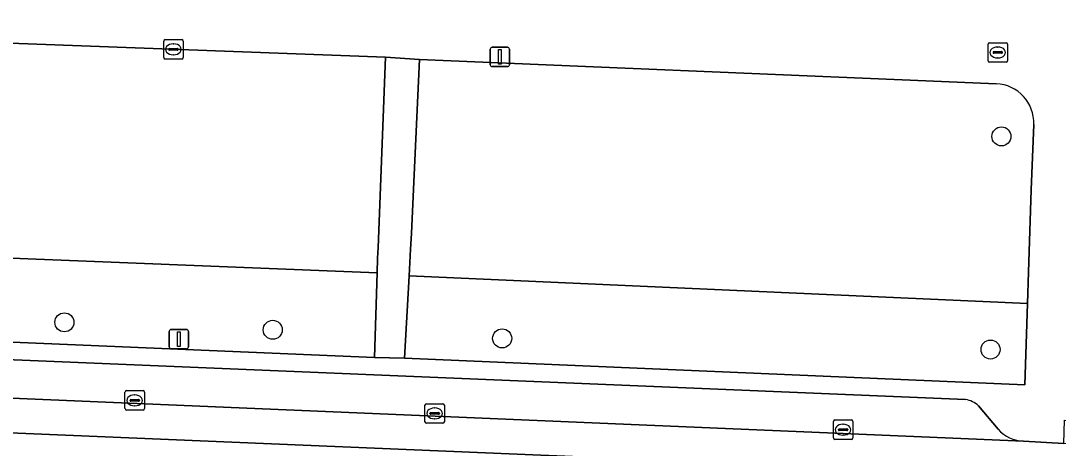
# Model space of a CAD drawing. Extents: x 160077 to 160948, y 386481 to 387498.
# Drawn here: x 160785.5 to 160838.9, y 386879.8 to 386901.8 of the extents above; entities that cross this region are included whole.
import ezdxf

# ---------------------------------------------------------------- set-up
doc = ezdxf.new("R2010")
doc.units = 0
for name, color, linetype in [('IMGEO_Boom', 7, 'Continuous'), ('IMGEO_Brandkraan', 7, 'Continuous'), ('IMGEO_Groenvoorziening', 7, 'Continuous'), ('IMGEO_Kolk', 7, 'Continuous'), ('IMGEO_Lichtmast', 7, 'Continuous'), ('IMGEO_Parkeervlak_open', 7, 'Continuous'), ('IMGEO_Rijbaan_lokaal_gesloten', 7, 'Continuous'), ('IMGEO_Rijbaan_lokaal_open', 7, 'Continuous'), ('IMGEO_Voetpad_open', 7, 'Continuous')]:
    doc.layers.add(name, color=color, linetype=linetype)

msp = doc.modelspace()

# ---------------------------------------------------------------- linework, layer by layer
at = {"layer": 'IMGEO_Boom'}
for centre in [(160835.968, 386895.841), (160787.781, 386886.277), (160798.497, 386885.893), (160810.294, 386885.451), (160835.408, 386884.878)]:
    msp.add_circle(centre, 0.489, dxfattribs=at)
at = {"layer": 'IMGEO_Brandkraan'}
for p, q in [((160835.278, 386899.733), (160835.278, 386900.585)), ((160835.353, 386900.659), (160836.205, 386900.659)), ((160835.766, 386900.439), (160835.791, 386900.439)), ((160836.279, 386900.585), (160836.279, 386899.733)), ((160835.537, 386900.153), (160835.537, 386900.165)), ((160835.975, 386900.116), (160835.577, 386900.116)), ((160835.58, 386900.202), (160835.978, 386900.202)), ((160835.789, 386899.879), (160835.764, 386899.879)), ((160836.021, 386900.165), (160836.021, 386900.153)), ((160836.205, 386899.659), (160835.353, 386899.659))]:
    msp.add_line(p, q, dxfattribs=at)
for points in [[(160835.278, 386899.733), (160835.278, 386900.585)], [(160835.353, 386900.659), (160836.205, 386900.659)], [(160836.279, 386900.585), (160836.279, 386899.733)], [(160836.205, 386899.659), (160835.353, 386899.659)]]:
    msp.add_lwpolyline(points, dxfattribs=at)
for centre, radius, start, end in [((160835.355, 386900.583), 0.0765, 91.552, 178.448), ((160835.355, 386900.583), 0.0765, 91.552, 178.448), ((160836.203, 386900.583), 0.0765, 1.552, 88.448), ((160836.203, 386900.583), 0.0765, 1.552, 88.448), ((160835.577, 386900.162), 0.0403, 85.8775, 175.7526), ((160835.574, 386900.152), 0.0366, 178.938, 274.7102), ((160835.978, 386900.159), 0.043, 264.8664, 352.4533), ((160835.982, 386900.164), 0.0386, 1.7309, 96.639), ((160835.355, 386899.735), 0.0765, 181.552, 268.448), ((160835.355, 386899.735), 0.0765, 181.552, 268.448), ((160836.203, 386899.735), 0.0765, 271.552, 358.448), ((160836.203, 386899.735), 0.0765, 271.552, 358.448)]:
    msp.add_arc(centre, radius, start, end, dxfattribs=at)
for centre, major_axis, ratio, start_param, end_param in [((160835.765, 386900.159), (-0.387, 0.002), 0.722429, 4.712389, 7.853982), ((160835.79, 386900.159), (-0.39, 0.002), 0.717154, 1.570796, 4.712389)]:
    msp.add_ellipse(centre, major_axis=major_axis, ratio=ratio, start_param=start_param, end_param=end_param, dxfattribs=at)
at = {"layer": 'IMGEO_Groenvoorziening'}
for points in [[(160804.302, 386899.909), (160768.427, 386901.253), (160768.013, 386891.657), (160767.993, 386891.202), (160767.936, 386890.259), (160803.866, 386888.819), (160803.888, 386889.575), (160803.91, 386890.124)], [(160803.866, 386888.819), (160767.936, 386890.259), (160767.676, 386886.001), (160803.738, 386884.464)], [(160837.315, 386887.245), (160805.509, 386888.661), (160805.264, 386884.426), (160837.18, 386883.065)]]:
    msp.add_lwpolyline(points, close=True, dxfattribs=at)
msp.add_lwpolyline([(160835.696, 386898.551), (160832.078, 386898.704), (160806.041, 386899.805), (160805.723, 386892.757), (160805.637, 386890.854), (160805.589, 386890.033), (160805.509, 386888.661), (160837.315, 386887.245), (160837.367, 386888.857), (160837.504, 386893.088), (160837.631, 386896.454)], dxfattribs=at)
msp.add_arc((160835.61, 386896.53), 2.023, 357.8483, 87.5501, dxfattribs=at)
at = {"layer": 'IMGEO_Kolk'}
for p, q in [((160792.964, 386900.819), (160793.816, 386900.819)), ((160792.889, 386899.893), (160792.889, 386900.745)), ((160793.148, 386900.313), (160793.148, 386900.325)), ((160793.191, 386900.362), (160793.589, 386900.362)), ((160793.377, 386900.599), (160793.402, 386900.599)), ((160793.632, 386900.325), (160793.632, 386900.313)), ((160793.89, 386900.745), (160793.89, 386899.893)), ((160793.816, 386899.819), (160792.964, 386899.819)), ((160793.586, 386900.276), (160793.188, 386900.276)), ((160793.4, 386900.039), (160793.375, 386900.039)), ((160790.899, 386881.836), (160790.899, 386882.688)), ((160790.974, 386882.762), (160791.826, 386882.762)), ((160791.9, 386882.688), (160791.9, 386881.836)), ((160791.158, 386882.256), (160791.158, 386882.268)), ((160791.596, 386882.219), (160791.198, 386882.219)), ((160791.201, 386882.305), (160791.599, 386882.305)), ((160791.387, 386882.542), (160791.412, 386882.542)), ((160791.642, 386882.268), (160791.642, 386882.256)), ((160791.826, 386881.762), (160790.974, 386881.762)), ((160791.41, 386881.982), (160791.385, 386881.982)), ((160806.323, 386881.166), (160806.323, 386882.018)), ((160806.398, 386882.092), (160807.25, 386882.092)), ((160806.625, 386881.635), (160807.023, 386881.635)), ((160806.811, 386881.872), (160806.836, 386881.872)), ((160807.324, 386882.018), (160807.324, 386881.166)), ((160807.25, 386881.092), (160806.398, 386881.092)), ((160806.582, 386881.586), (160806.582, 386881.598)), ((160807.02, 386881.549), (160806.622, 386881.549)), ((160806.834, 386881.312), (160806.809, 386881.312)), ((160807.066, 386881.598), (160807.066, 386881.586)), ((160827.326, 386880.328), (160827.326, 386881.18)), ((160827.401, 386881.254), (160828.253, 386881.254)), ((160828.327, 386881.18), (160828.327, 386880.328)), ((160827.585, 386880.748), (160827.585, 386880.76)), ((160828.023, 386880.711), (160827.625, 386880.711)), ((160827.628, 386880.797), (160828.026, 386880.797)), ((160827.814, 386881.034), (160827.839, 386881.034)), ((160828.069, 386880.76), (160828.069, 386880.748)), ((160828.253, 386880.254), (160827.401, 386880.254)), ((160827.837, 386880.474), (160827.812, 386880.474))]:
    msp.add_line(p, q, dxfattribs=at)
for points in [[(160792.964, 386900.819), (160793.816, 386900.819)], [(160792.889, 386899.893), (160792.889, 386900.745)], [(160793.89, 386900.745), (160793.89, 386899.893)], [(160793.816, 386899.819), (160792.964, 386899.819)], [(160790.899, 386881.836), (160790.899, 386882.688)], [(160790.974, 386882.762), (160791.826, 386882.762)], [(160791.9, 386882.688), (160791.9, 386881.836)], [(160791.826, 386881.762), (160790.974, 386881.762)], [(160806.323, 386881.166), (160806.323, 386882.018)], [(160806.398, 386882.092), (160807.25, 386882.092)], [(160807.324, 386882.018), (160807.324, 386881.166)], [(160807.25, 386881.092), (160806.398, 386881.092)], [(160827.326, 386880.328), (160827.326, 386881.18)], [(160827.401, 386881.254), (160828.253, 386881.254)], [(160828.327, 386881.18), (160828.327, 386880.328)], [(160828.253, 386880.254), (160827.401, 386880.254)]]:
    msp.add_lwpolyline(points, dxfattribs=at)
for centre, radius, start, end in [((160792.966, 386900.743), 0.0765, 91.552, 178.448), ((160792.966, 386900.743), 0.0765, 91.552, 178.448), ((160793.814, 386900.743), 0.0765, 1.552, 88.448), ((160793.814, 386900.743), 0.0765, 1.552, 88.448), ((160793.188, 386900.322), 0.0403, 85.8775, 175.7526), ((160793.185, 386900.312), 0.0366, 178.938, 274.7102), ((160793.589, 386900.319), 0.043, 264.8664, 352.4533), ((160793.593, 386900.324), 0.0386, 1.7309, 96.639), ((160792.966, 386899.895), 0.0765, 181.552, 268.448), ((160792.966, 386899.895), 0.0765, 181.552, 268.448), ((160793.814, 386899.895), 0.0765, 271.552, 358.448), ((160793.814, 386899.895), 0.0765, 271.552, 358.448), ((160790.976, 386882.686), 0.0765, 91.552, 178.448), ((160790.976, 386882.686), 0.0765, 91.552, 178.448), ((160791.824, 386882.686), 0.0765, 1.552, 88.448), ((160791.824, 386882.686), 0.0765, 1.552, 88.448), ((160791.198, 386882.265), 0.0403, 85.8775, 175.7526), ((160791.195, 386882.255), 0.0366, 178.938, 274.7102), ((160791.599, 386882.262), 0.043, 264.8664, 352.4533), ((160791.603, 386882.267), 0.0386, 1.7309, 96.639), ((160790.976, 386881.838), 0.0765, 181.552, 268.448), ((160790.976, 386881.838), 0.0765, 181.552, 268.448), ((160791.824, 386881.838), 0.0765, 271.552, 358.448), ((160791.824, 386881.838), 0.0765, 271.552, 358.448), ((160806.4, 386882.016), 0.0765, 91.552, 178.448), ((160806.4, 386882.016), 0.0765, 91.552, 178.448), ((160806.622, 386881.595), 0.0403, 85.8775, 175.7526), ((160807.027, 386881.597), 0.0386, 1.7309, 96.639), ((160807.248, 386882.016), 0.0765, 1.552, 88.448), ((160807.248, 386882.016), 0.0765, 1.552, 88.448), ((160806.4, 386881.168), 0.0765, 181.552, 268.448), ((160806.4, 386881.168), 0.0765, 181.552, 268.448), ((160806.619, 386881.585), 0.0366, 178.938, 274.7102), ((160807.023, 386881.592), 0.043, 264.8664, 352.4533), ((160807.248, 386881.168), 0.0765, 271.552, 358.448), ((160807.248, 386881.168), 0.0765, 271.552, 358.448), ((160827.403, 386881.178), 0.0765, 91.552, 178.448), ((160827.403, 386881.178), 0.0765, 91.552, 178.448), ((160828.251, 386881.178), 0.0765, 1.552, 88.448), ((160828.251, 386881.178), 0.0765, 1.552, 88.448), ((160827.625, 386880.757), 0.0403, 85.8775, 175.7526), ((160827.622, 386880.747), 0.0366, 178.938, 274.7102), ((160828.026, 386880.754), 0.043, 264.8664, 352.4533), ((160828.03, 386880.759), 0.0386, 1.7309, 96.639), ((160827.403, 386880.33), 0.0765, 181.552, 268.448), ((160827.403, 386880.33), 0.0765, 181.552, 268.448), ((160828.251, 386880.33), 0.0765, 271.552, 358.448), ((160828.251, 386880.33), 0.0765, 271.552, 358.448)]:
    msp.add_arc(centre, radius, start, end, dxfattribs=at)
for centre, major_axis, ratio, start_param, end_param in [((160793.376, 386900.319), (-0.387, 0.002), 0.722429, 4.712389, 7.853982), ((160793.401, 386900.319), (-0.39, 0.002), 0.717154, 1.570796, 4.712389), ((160791.386, 386882.262), (-0.387, 0.002), 0.722429, 4.712389, 7.853982), ((160791.411, 386882.262), (-0.39, 0.002), 0.717154, 1.570796, 4.712389), ((160806.81, 386881.592), (-0.387, 0.002), 0.722429, 4.712389, 7.853982), ((160806.835, 386881.592), (-0.39, 0.002), 0.717154, 1.570796, 4.712389), ((160827.813, 386880.754), (-0.387, 0.002), 0.722429, 4.712389, 7.853982), ((160827.838, 386880.754), (-0.39, 0.002), 0.717154, 1.570796, 4.712389)]:
    msp.add_ellipse(centre, major_axis=major_axis, ratio=ratio, start_param=start_param, end_param=end_param, dxfattribs=at)
at = {"layer": 'IMGEO_Lichtmast'}
for p, q in [((160809.679, 386899.53), (160809.679, 386900.33)), ((160809.679, 386900.33), (160809.679, 386899.53)), ((160809.779, 386900.43), (160810.569, 386900.43)), ((160810.569, 386900.43), (160809.779, 386900.43)), ((160810.669, 386900.33), (160810.669, 386899.53)), ((160810.669, 386899.53), (160810.669, 386900.33)), ((160810.569, 386899.43), (160809.779, 386899.43)), ((160809.779, 386899.43), (160810.569, 386899.43)), ((160793.272, 386885.911), (160794.062, 386885.911)), ((160794.062, 386885.911), (160793.272, 386885.911)), ((160793.172, 386885.011), (160793.172, 386885.811)), ((160793.172, 386885.811), (160793.172, 386885.011)), ((160794.162, 386885.811), (160794.162, 386885.011)), ((160794.162, 386885.011), (160794.162, 386885.811)), ((160794.062, 386884.911), (160793.272, 386884.911)), ((160793.272, 386884.911), (160794.062, 386884.911))]:
    msp.add_line(p, q, dxfattribs=at)
for points in [[(160810.099, 386900.305), (160810.249, 386900.305), (160810.249, 386899.555), (160810.099, 386899.555), (160810.099, 386900.305)], [(160793.592, 386885.786), (160793.742, 386885.786), (160793.742, 386885.036), (160793.592, 386885.036), (160793.592, 386885.786)]]:
    msp.add_lwpolyline(points, dxfattribs=at)
for centre, start, end in [((160809.779, 386900.33), 90, 180), ((160809.779, 386900.33), 90, 180), ((160810.569, 386900.33), 0, 90), ((160810.569, 386900.33), 360, 90), ((160809.779, 386899.53), 180, 270), ((160809.779, 386899.53), 180, 270), ((160810.569, 386899.53), 270, 0), ((160810.569, 386899.53), 270, 0), ((160793.272, 386885.811), 90, 180), ((160793.272, 386885.811), 90, 180), ((160794.062, 386885.811), 0, 90), ((160794.062, 386885.811), 360, 90), ((160793.272, 386885.011), 180, 270), ((160793.272, 386885.011), 180, 270), ((160794.062, 386885.011), 270, 0), ((160794.062, 386885.011), 270, 0)]:
    msp.add_arc(centre, 0.1, start, end, dxfattribs=at)
at = {"layer": 'IMGEO_Parkeervlak_open'}
for points in [[(160834.127, 386882.299), (160771.211, 386884.935)], [(160768.112, 386883.095), (160837.108, 386880.156)], [(160835.792, 386880.781), (160834.784, 386881.98)]]:
    msp.add_lwpolyline(points, dxfattribs=at)
for centre, radius, start, end in [((160833.982, 386881.164), 1.144, 45.4832, 82.7199), ((160837.207, 386882.062), 1.909, 222.1588, 267.0329)]:
    msp.add_arc(centre, radius, start, end, dxfattribs=at)
at = {"layer": 'IMGEO_Rijbaan_lokaal_gesloten'}
msp.add_lwpolyline([(160863.663, 386879.082), (160862.969, 386879.116), (160846.402, 386879.771), (160846.162, 386879.773), (160839.174, 386880.052), (160837.108, 386880.156), (160768.112, 386883.095), (160751.946, 386883.602), (160748.785, 386883.77), (160748.715, 386882.113), (160851.814, 386877.783), (160863.542, 386877.585)], dxfattribs=at)
at = {"layer": 'IMGEO_Rijbaan_lokaal_open'}
msp.add_lwpolyline([(160851.493, 386873.373), (160851.814, 386877.783), (160748.715, 386882.113)], dxfattribs=at)
at = {"layer": 'IMGEO_Voetpad_open'}
for points in [[(160743.206, 386907.343), (160743.844, 386902.284), (160766.638, 386901.379), (160768.427, 386901.253), (160804.302, 386899.909), (160806.041, 386899.805), (160832.078, 386898.704), (160835.696, 386898.551)], [(160837.631, 386896.454), (160837.504, 386893.088), (160837.367, 386888.857), (160837.315, 386887.245), (160837.18, 386883.065), (160805.264, 386884.426), (160803.738, 386884.464), (160767.676, 386886.001), (160766.184, 386886.232), (160762.243, 386886.375), (160744.495, 386886.994)], [(160771.211, 386884.935), (160834.127, 386882.299)], [(160834.784, 386881.98), (160835.792, 386880.781)], [(160837.108, 386880.156), (160839.174, 386880.052), (160839.209, 386881.24), (160846.111, 386880.953), (160846.097, 386881.288)]]:
    msp.add_lwpolyline(points, dxfattribs=at)
msp.add_lwpolyline([(160806.041, 386899.805), (160804.302, 386899.909), (160803.91, 386890.124), (160803.888, 386889.575), (160803.866, 386888.819), (160803.738, 386884.464), (160805.264, 386884.426), (160805.509, 386888.661), (160805.589, 386890.033), (160805.637, 386890.854), (160805.723, 386892.757)], close=True, dxfattribs=at)
for centre, radius, start, end in [((160835.61, 386896.53), 2.023, 357.8483, 87.5501), ((160833.982, 386881.164), 1.144, 45.4832, 82.7199), ((160837.207, 386882.062), 1.909, 222.1588, 267.0329)]:
    msp.add_arc(centre, radius, start, end, dxfattribs=at)

doc.saveas('drawing.dxf')
